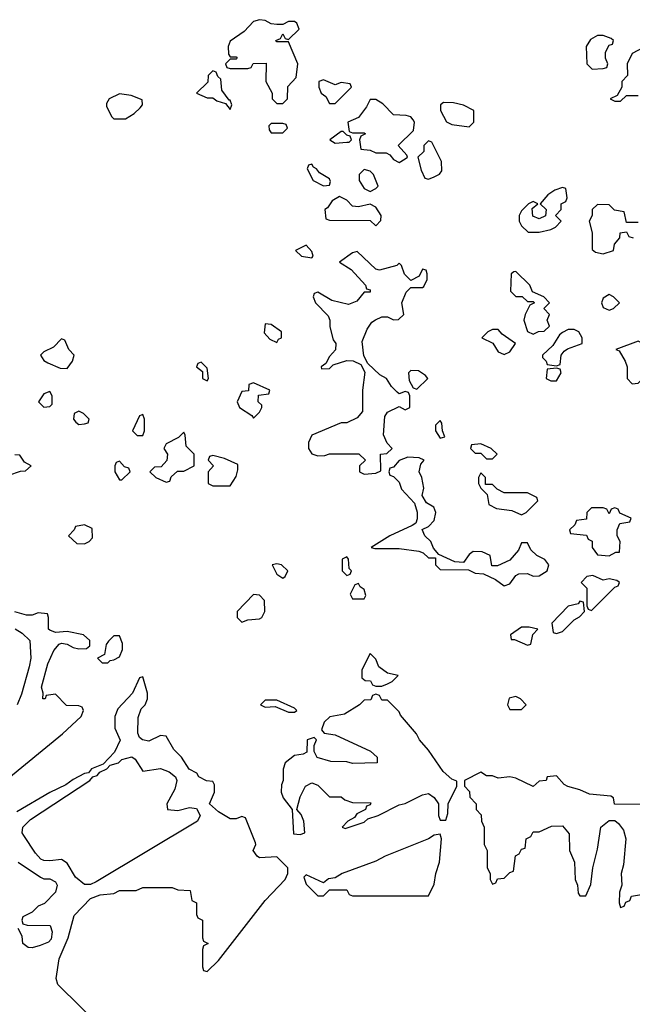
# Model space of a CAD drawing. Header units: inches. Extents: x 2601682 to 2755810, y 449311 to 584050.
# Tile 387 of 505: x 2723567 to 2725670, y 505421 to 508802. Entities that reach past the tile are written whole.
import ezdxf

# ---------------------------------------------------------------- set-up
doc = ezdxf.new("R2010")
doc.units = ezdxf.units.IN
doc.header["$MEASUREMENT"] = 0
doc.layers.add('C7520', color=7, linetype='Continuous')

msp = doc.modelspace()

# ---------------------------------------------------------------- linework, layer by layer
at = {"layer": 'C7520', "color": 2, "elevation": 2}
for points in [[(2724390, 508802), (2724370, 508795.3), (2724338, 508762), (2724290, 508728), (2724282.8, 508710), (2724283.6, 508683.6), (2724290, 508674), (2724310, 508674), (2724314, 508670), (2724310, 508666), (2724290, 508666), (2724274, 508650), (2724278, 508638), (2724290, 508634), (2724350, 508634), (2724362, 508638), (2724368, 508652), (2724412.7, 508652.7), (2724412, 508590), (2724434, 508550), (2724434, 508530), (2724450, 508514), (2724470, 508514), (2724486, 508530), (2724487.3, 508572.7), (2724516.4, 508603.6), (2724522, 508650), (2724490, 508726), (2724450, 508726), (2724446, 508730), (2724462, 508738), (2724470, 508754), (2724478, 508738), (2724490, 508734), (2724526, 508770), (2724518, 508790), (2724510, 508795.3), (2724490, 508795.3), (2724470, 508786), (2724450, 508786), (2724430, 508788), (2724410, 508799)], [(2725570, 508748), (2725550, 508748), (2725526, 508734), (2725512, 508710), (2725514, 508650), (2725532.7, 508632.7), (2725570, 508634), (2725582, 508638), (2725586, 508650), (2725578, 508670), (2725578, 508690), (2725590, 508714), (2725602, 508718), (2725606, 508730), (2725598, 508738)], [(2724230, 508626), (2724214, 508610), (2724212.7, 508587.3), (2724174, 508550), (2724210, 508534), (2724230, 508534), (2724243.6, 508523.6), (2724274, 508514), (2724290, 508494), (2724295.3, 508510), (2724290, 508526), (2724286, 508526), (2724260.4, 508560.4), (2724258, 508598), (2724247.3, 508607.3), (2724242, 508622)], [(2724610, 508595.3), (2724594, 508590), (2724594, 508570), (2724602, 508550), (2724618, 508538), (2724630, 508514), (2724650, 508514), (2724706, 508570), (2724702, 508582), (2724670, 508586), (2724650, 508578)], [(2723910, 508548), (2723874, 508530), (2723865.4, 508514.6), (2723865.4, 508505.4), (2723882, 508470), (2723890, 508462), (2723930, 508462), (2723960.4, 508479.6), (2723980.4, 508499.6), (2723988, 508510), (2723987.3, 508527.3), (2723950, 508542)], [(2724790, 508528), (2724770, 508528), (2724757.3, 508502.7), (2724730, 508466), (2724694, 508450), (2724698, 508418), (2724710, 508414), (2724750, 508414), (2724754, 508410), (2724738, 508402), (2724734, 508390), (2724738, 508358), (2724770, 508354), (2724790, 508344.7), (2724824.7, 508344.7), (2724838, 508338), (2724850, 508322), (2724870, 508312), (2724890, 508324.7), (2724898, 508330), (2724896.4, 508336.4), (2724866, 508370), (2724919, 508421), (2724922, 508450), (2724918, 508458), (2724910, 508468), (2724893.6, 508473.6), (2724850, 508475.3), (2724813.6, 508513.6)], [(2725022, 508518), (2725012, 508510), (2725011.3, 508490), (2725031.6, 508451.6), (2725050, 508442), (2725110, 508434), (2725126, 508450), (2725126, 508490), (2725090, 508508.7), (2725056.5, 508516.5)], [(2724470, 508446), (2724430, 508446), (2724422, 508438), (2724423.6, 508423.6), (2724430, 508414), (2724470, 508414), (2724486, 508430), (2724482, 508442)], [(2724678, 508418), (2724670, 508418), (2724632, 508390), (2724650, 508378), (2724690, 508382), (2724698, 508382), (2724706, 508390), (2724702, 508402), (2724690, 508406)], [(2724970, 508386), (2724954, 508370), (2724954, 508350), (2724934, 508330), (2724945.4, 508285.4), (2724958, 508258), (2724970, 508254), (2724990, 508262), (2725008.4, 508271.6), (2725016.4, 508283.6), (2725015.3, 508315.3), (2724982, 508382)], [(2724570, 508306), (2724558, 508302), (2724554, 508290), (2724574, 508250), (2724610, 508232), (2724630, 508234), (2724634, 508246), (2724630, 508255.3), (2724596.4, 508276.4), (2724586, 508290), (2724575.3, 508295.3)], [(2724750, 508288), (2724732, 508270), (2724732, 508250), (2724750, 508222), (2724770, 508212), (2724790, 508222), (2724798, 508230), (2724782, 508270), (2724770, 508282)], [(2725430, 508226), (2725403.6, 508216.4), (2725379.6, 508200.4), (2725354, 508170), (2725374, 508150), (2725371.6, 508128.4), (2725350, 508118), (2725328, 508128), (2725326, 508154), (2725346, 508170), (2725330, 508178), (2725314, 508170), (2725290, 508146), (2725282, 508130), (2725282, 508110), (2725290, 508094), (2725312.7, 508072.7), (2725350, 508072), (2725390, 508082), (2725406, 508090), (2725426, 508110), (2725406, 508130), (2725426, 508150), (2725426, 508170), (2725442, 508178), (2725446, 508190), (2725442, 508222)], [(2724664.7, 508195.3), (2724639.6, 508180.4), (2724623.6, 508156.4), (2724614, 508150), (2724618, 508118), (2724630, 508114), (2724770, 508112), (2724790, 508094), (2724807.3, 508112.7), (2724808, 508130), (2724790, 508158), (2724770, 508168.7), (2724730, 508159), (2724710, 508162), (2724690, 508182)], [(2724550, 508028), (2724514, 508010), (2724534, 507990), (2724570, 507984.7), (2724574, 507990), (2724570, 508006)], [(2724726, 508006), (2724710, 508002), (2724664.7, 507970), (2724704.5, 507944.5), (2724754, 507890), (2724758, 507878), (2724770, 507874), (2724770, 507866), (2724750, 507866), (2724724.7, 507835.3), (2724695.3, 507824.7), (2724638, 507838), (2724590, 507866), (2724578, 507862), (2724574, 507850), (2724582, 507830), (2724625.4, 507785.4), (2724632, 507770), (2724632, 507748), (2724642.8, 507702.8), (2724652, 507690), (2724651.6, 507668.4), (2724630, 507646), (2724618, 507622), (2724602, 507610), (2724603.6, 507603.6), (2724630, 507604.7), (2724643.1, 507616.9), (2724690, 507632), (2724711.3, 507631.3), (2724738, 507618), (2724752, 507592), (2724744, 507530), (2724743.6, 507456.4), (2724725.4, 507434.6), (2724690, 507418), (2724670, 507418), (2724570, 507375.3), (2724558, 507350), (2724558, 507330), (2724570, 507312), (2724590, 507304.7), (2724614.6, 507305.4), (2724630, 507311.3), (2724731.6, 507311.6), (2724754, 507290), (2724734, 507270), (2724734, 507250), (2724750, 507242), (2724790, 507244.7), (2724807.3, 507252.7), (2724806, 507310), (2724827.3, 507312.7), (2724846, 507330), (2724828.4, 507348.4), (2724816.4, 507376.4), (2724820.4, 507439.6), (2724830, 507454), (2724870, 507474), (2724890, 507462), (2724906, 507470), (2724906, 507510), (2724902, 507522), (2724890, 507526), (2724870, 507518), (2724863.1, 507523.1), (2724843.1, 507543.1), (2724826, 507570), (2724803.1, 507583.1), (2724762, 507622), (2724748, 507648), (2724743.1, 507696.9), (2724760.2, 507739.8), (2724776.4, 507763.6), (2724788, 507772), (2724810, 507782), (2724830, 507782), (2724850, 507772), (2724867.3, 507772.7), (2724886, 507790), (2724879, 507830), (2724894, 507866), (2724910, 507882), (2724950, 507882), (2724954.6, 507885.4), (2724966, 507910), (2724966, 507930), (2724962, 507942), (2724950, 507946), (2724938, 507922), (2724910, 507906), (2724888.4, 507928.4), (2724878, 507958), (2724870, 507966), (2724862, 507958), (2724802, 507942), (2724790, 507946)], [(2725270, 507938), (2725263.6, 507936.4), (2725254, 507930), (2725252, 507870), (2725270, 507852), (2725292, 507852), (2725310, 507834), (2725330, 507834), (2725334, 507830), (2725318, 507822), (2725302, 507790), (2725298, 507770), (2725310, 507732), (2725330, 507722), (2725348.4, 507731.6), (2725367.3, 507732.7), (2725386, 507750), (2725378, 507770), (2725386, 507790), (2725366, 507810), (2725386, 507830), (2725366, 507850), (2725327.3, 507867.3), (2725318, 507890)], [(2725590, 507858), (2725570, 507846), (2725564.7, 507830), (2725570, 507814), (2725590, 507804.7), (2725606, 507810), (2725626, 507830), (2725606, 507850)], [(2724410, 507758), (2724406.8, 507726.8), (2724425.4, 507705.4), (2724450, 507694), (2724455.3, 507704.7), (2724466, 507710), (2724466, 507730), (2724430, 507755.3)], [(2725210, 507738), (2725190, 507738), (2725174, 507730), (2725154, 507710), (2725191.1, 507691.1), (2725210, 507662), (2725218, 507658), (2725230, 507652), (2725250, 507662), (2725268.7, 507690), (2725222.7, 507722.7)], [(2725470, 507738), (2725450, 507738), (2725430, 507728), (2725419.6, 507720.4), (2725396.9, 507683.1), (2725362, 507650), (2725362, 507642), (2725374, 507630), (2725378, 507618), (2725410, 507614), (2725422, 507618), (2725426, 507650), (2725436.4, 507663.6), (2725448, 507672), (2725498, 507690), (2725498, 507710), (2725486, 507730)], [(2723710, 507706), (2723682.8, 507677.2), (2723650, 507662), (2723638, 507650), (2723650, 507632), (2723663.5, 507623.5), (2723705.4, 507605.4), (2723730, 507604.7), (2723748, 507630), (2723754, 507650), (2723735.3, 507670), (2723722, 507702)], [(2725690, 507698), (2725614, 507670), (2725624.7, 507664.7), (2725646, 507630), (2725652, 507610), (2725652, 507570), (2725670, 507552), (2725690, 507554), (2725730, 507594), (2725786, 507610), (2725788, 507630), (2725770, 507658), (2725750, 507668), (2725730, 507666), (2725706, 507690)], [(2724190, 507626), (2724178, 507622), (2724174, 507610), (2724194, 507594), (2724194, 507570), (2724210, 507562), (2724215.3, 507570), (2724210, 507606)], [(2724910, 507598), (2724902, 507590), (2724903.6, 507563.6), (2724918, 507538), (2724930, 507534), (2724968, 507570), (2724960.4, 507580.4), (2724936.4, 507596.4)], [(2725410, 507606), (2725378, 507602), (2725374, 507570), (2725390, 507562), (2725410, 507562), (2725426, 507590), (2725422, 507602)], [(2723670, 507526), (2723650, 507518), (2723632, 507490), (2723650, 507472), (2723670, 507474), (2723678, 507482), (2723678, 507510)], [(2724370, 507555.3), (2724354, 507550), (2724352, 507528), (2724330, 507526), (2724314, 507490), (2724322, 507470), (2724363.6, 507443.6), (2724370, 507434), (2724390, 507454), (2724398, 507470), (2724398, 507478), (2724386, 507490), (2724387.3, 507512.7), (2724422, 507518), (2724426, 507530)], [(2723770, 507458), (2723754, 507450), (2723752, 507430), (2723759.6, 507419.6), (2723770, 507412), (2723790, 507414), (2723802, 507418), (2723806, 507430), (2723786, 507450)], [(2723990, 507446), (2723978, 507442), (2723954, 507390), (2723970, 507374), (2723990, 507374), (2723995.3, 507390), (2723995.3, 507430)], [(2725010, 507426), (2724994, 507410), (2724994, 507390), (2725010, 507364.7), (2725026, 507370), (2725018, 507390), (2725016.4, 507416.4)], [(2724130, 507386), (2724112.7, 507367.3), (2724070, 507346), (2724062, 507330), (2724074, 507310), (2724071.6, 507288.4), (2724052.7, 507267.3), (2724030, 507266), (2724014, 507250), (2724034, 507230), (2724070, 507214), (2724082, 507218), (2724087.3, 507232.7), (2724108.4, 507251.6), (2724130, 507252), (2724166, 507270), (2724166, 507310), (2724138, 507338), (2724135.3, 507375.3)], [(2725150, 507346), (2725118, 507342), (2725114, 507330), (2725130, 507314), (2725150, 507314), (2725170, 507294), (2725190, 507294), (2725206, 507310), (2725186, 507330)], [(2724230, 507306), (2724218, 507302), (2724214, 507290), (2724232, 507270), (2724214, 507250), (2724214, 507210), (2724230, 507202), (2724290, 507202), (2724310, 507234), (2724316.4, 507256.4), (2724315.3, 507275.3), (2724270, 507295.3)], [(2724899.6, 507300.4), (2724870, 507288), (2724850, 507266), (2724838, 507262), (2724834, 507250), (2724838, 507238), (2724850, 507234), (2724870, 507214), (2724878, 507190), (2724922.5, 507142.5), (2724931.3, 507111.3), (2724931.6, 507088.4), (2724927.1, 507072.9), (2724914.8, 507065.2), (2724838, 507030), (2724774, 506990), (2724786, 506986), (2724870, 506986), (2724936.9, 506976.9), (2724952, 506972), (2724970, 506954), (2724994, 506954), (2724994, 506930), (2725010, 506914), (2725107.3, 506912.7), (2725130, 506902), (2725159.6, 506899.6), (2725199.8, 506879.8), (2725230, 506858), (2725250, 506864.7), (2725270, 506894), (2725280.2, 506899.8), (2725310, 506901), (2725330, 506891.3), (2725350, 506892), (2725378, 506910), (2725384, 506930), (2725370, 506948.7), (2725342.7, 506962.7), (2725322, 506982), (2725310, 507006), (2725290, 507006), (2725279.8, 506980.2), (2725250, 506946), (2725207.3, 506927.3), (2725187.3, 506927.3), (2725182, 506962), (2725154.6, 506974.6), (2725123.6, 506976.4), (2725110, 506966), (2725090, 506938), (2725060.4, 506940.4), (2725006, 506966), (2724987.3, 506987.3), (2724978, 507010), (2724958, 507030), (2724948.4, 507051.6), (2724970, 507062), (2724990, 507082), (2724995.3, 507110), (2724988.4, 507128.4), (2724963.1, 507143.1), (2724948.9, 507168.9), (2724954, 507194), (2724948, 507230), (2724938, 507250), (2724944, 507276), (2724955.3, 507290), (2724938, 507298)], [(2723910, 507286), (2723898, 507282), (2723894, 507270), (2723894, 507250), (2723910, 507222), (2723918, 507222), (2723946, 507250), (2723942, 507262), (2723927.3, 507267.3)], [(2725150, 507246), (2725142, 507230), (2725142, 507210), (2725150, 507194), (2725172, 507172), (2725178, 507138), (2725203.6, 507123.6), (2725256.9, 507116.9), (2725290, 507102), (2725306, 507110), (2725346, 507150), (2725342, 507162), (2725310, 507178), (2725230, 507178), (2725206, 507190), (2725190, 507206), (2725166, 507206), (2725166, 507230)], [(2725610, 507126), (2725598, 507122), (2725590, 507106), (2725582, 507122), (2725570, 507126), (2725530, 507126), (2725514, 507110), (2725512.7, 507087.3), (2725478, 507082), (2725472.7, 507067.3), (2725454, 507050), (2725458, 507038), (2725512.7, 507032.7), (2725518, 507018), (2725532, 507012), (2725532, 506990), (2725550, 506964.7), (2725590, 506961), (2725614, 506974), (2725626, 506974), (2725628, 507010), (2725618, 507030), (2725618, 507050), (2725627.3, 507072.7), (2725662, 507078), (2725666, 507090), (2725627.3, 507107.3), (2725622, 507122)], [(2723790, 507068), (2723758, 507062), (2723754, 507050), (2723734, 507030), (2723763.6, 507003.6), (2723790, 507002), (2723806, 507010), (2723816.4, 507023.6), (2723815.3, 507055.3)], [(2724690, 506958), (2724674, 506950), (2724674, 506910), (2724690, 506894), (2724702, 506898), (2724706, 506910), (2724698, 506918), (2724695.3, 506950)], [(2724450, 506934), (2724434, 506930), (2724450, 506898), (2724470, 506884.7), (2724478, 506890), (2724488, 506910), (2724466, 506930)], [(2725534, 506894), (2725514, 506890), (2725494, 506870), (2725514, 506850), (2725514, 506790), (2725518, 506778), (2725530, 506774), (2725610, 506854), (2725622, 506858), (2725626, 506870), (2725616.4, 506876.4), (2725590, 506882), (2725570, 506878)], [(2724730, 506866), (2724718, 506862), (2724702, 506830), (2724710, 506814), (2724750, 506814), (2724755.3, 506824.7), (2724750, 506846), (2724735.3, 506855.3)], [(2724370, 506828), (2724314, 506770), (2724314, 506750), (2724330, 506734), (2724350, 506742), (2724390, 506744.7), (2724398, 506750), (2724408, 506770), (2724407.3, 506807.3), (2724390, 506826)], [(2725490, 506806), (2725483.6, 506796.4), (2725450, 506788), (2725394, 506730), (2725398, 506698), (2725410, 506694), (2725430, 506702), (2725470, 506742), (2725488.4, 506751.6), (2725506, 506770), (2725502, 506802)], [(2725316.5, 506716.5), (2725290, 506716), (2725252, 506690), (2725254, 506674), (2725266, 506674), (2725310, 506654), (2725322, 506658), (2725328.4, 506691.6), (2725346, 506710)], [(2723910, 506686), (2723890, 506686), (2723871.6, 506668.4), (2723863.6, 506656.4), (2723858, 506622), (2723834, 506610), (2723850, 506594), (2723870, 506594), (2723878, 506602), (2723890, 506604.7), (2723910, 506614), (2723920.4, 506639.6), (2723920.4, 506660.4)], [(2724770, 506626), (2724742, 506570), (2724742, 506542), (2724752.7, 506532.7), (2724771.6, 506531.6), (2724778, 506518), (2724790, 506514), (2724810, 506514), (2724830, 506522), (2724846, 506530), (2724866, 506550), (2724830, 506558), (2724800.2, 506580.2), (2724790, 506606)], [(2724790, 506486), (2724778, 506482), (2724772.7, 506467.3), (2724750, 506466), (2724734, 506450), (2724682, 506418), (2724631.1, 506408.9), (2724612, 506390), (2724603.6, 506363.6), (2724612, 506352), (2724650, 506346.8), (2724770.9, 506290.9), (2724794, 506270), (2724794, 506250), (2724710, 506248.7), (2724690, 506254), (2724634.6, 506254.6), (2724588.4, 506268.4), (2724578, 506290), (2724578, 506310), (2724586, 506330), (2724578, 506338), (2724554, 506330), (2724552.7, 506287.3), (2724539.6, 506280.4), (2724510, 506275.3), (2724478, 506250), (2724471.6, 506228.4), (2724471.3, 506190), (2724465.4, 506174.6), (2724464.7, 506150), (2724471.3, 506130), (2724502, 506090), (2724507.1, 506007.1), (2724530, 506004.7), (2724546, 506010), (2724542, 506050), (2724533.6, 506073.6), (2724518, 506090), (2724530, 506134), (2724548, 506170), (2724570, 506182), (2724590, 506174), (2724630, 506134), (2724670, 506134), (2724683.6, 506123.6), (2724710, 506114), (2724772.7, 506112.7), (2724770, 506106), (2724758, 506102), (2724754, 506090), (2724724.7, 506075.3), (2724716.9, 506063.1), (2724694, 506050), (2724674, 506030), (2724684.7, 506024.7), (2724750, 506047.3), (2724762, 506058), (2724798, 506070), (2724870, 506106), (2724890, 506111.3), (2724950, 506141), (2724970, 506144.7), (2724990, 506132), (2725004.7, 506110), (2725004.7, 506070), (2725010, 506054), (2725030, 506054), (2725036.4, 506076.4), (2725038, 506110), (2725068, 506170), (2725067.3, 506187.3), (2725050, 506194), (2725021.2, 506221.2), (2724970, 506294), (2724939, 506330), (2724928.7, 506350), (2724874.6, 506414.6), (2724870, 506426), (2724830, 506466), (2724810, 506466), (2724802, 506482)], [(2725270, 506478), (2725247.1, 506472.9), (2725242, 506450), (2725250, 506434), (2725290, 506434), (2725306, 506450), (2725286, 506470)], [(2724450, 506466), (2724410, 506466), (2724394, 506450), (2724410, 506442), (2724443.6, 506443.6), (2724490, 506424.7), (2724510, 506424.7), (2724518, 506430), (2724510, 506438)], [(2723990, 506222), (2724050, 506231.3), (2724079.8, 506219.8), (2724102, 506202), (2724106.8, 506190), (2724099.9, 506160.1), (2724072, 506110), (2724074, 506090), (2724110, 506087.3), (2724150, 506097.3), (2724174, 506094), (2724186.8, 506070), (2724177.3, 506050), (2723830, 505842), (2723810, 505833.2), (2723790, 505832.3), (2723758, 505858), (2723730, 505906.6), (2723710, 505918.7), (2723670, 505914.5), (2723650, 505915.1), (2723640.1, 505920.1), (2723620.8, 505940.8), (2723580.7, 506000.7), (2723576, 506010), (2723577.2, 506030), (2723604.5, 506055.5), (2723808, 506190), (2723818, 506202), (2723833.2, 506206.8), (2723842, 506218), (2723866, 506230), (2723878, 506242), (2723906, 506250), (2723918, 506262), (2723951.6, 506271.6), (2723963.6, 506263.6)], [(2725010, 506006), (2724990, 506002), (2724970.8, 505989.2), (2724822, 505930), (2724790, 505913.2), (2724674, 505870), (2724650, 505855.3), (2724627.3, 505852.7), (2724610, 505838), (2724550, 505866), (2724542, 505858), (2724550, 505834), (2724590, 505794), (2724610, 505794), (2724630, 505814), (2724690, 505814), (2724698, 505798), (2724710, 505794), (2724970, 505794), (2724990, 505834), (2724995.3, 505870), (2725008.7, 505910), (2725015.3, 505990)]]:
    msp.add_lwpolyline(points, close=True, dxfattribs=at)
for points in [[(2725750, 508728), (2725670, 508686), (2725652, 508650), (2725654, 508610), (2725634, 508590), (2725634, 508570), (2725618, 508542), (2725594, 508530), (2725610, 508522), (2725630, 508522), (2725650, 508542), (2725690, 508542)], [(2725690, 508106), (2725650, 508106), (2725642, 508142), (2725608.4, 508148.4), (2725590, 508166), (2725550, 508168), (2725532, 508150), (2725532, 508130), (2725522, 508110), (2725532, 508070), (2725532.7, 508012.7), (2725543.6, 508003.6), (2725570, 507998), (2725606, 508010), (2725608.4, 508031.6), (2725627.3, 508052.7), (2725628, 508070), (2725650, 508074), (2725658, 508058), (2725672.7, 508052.7)], [(2723530, 507238), (2723570, 507252), (2723587.3, 507252.7), (2723606, 507270), (2723583.1, 507283.1), (2723567.3, 507307.3), (2723550, 507308)], [(2723458.7, 506141.3), (2723714, 506350), (2723778, 506410), (2723786, 506430), (2723782, 506442), (2723770, 506446), (2723727.3, 506447.3), (2723690, 506486), (2723658, 506482), (2723654, 506470), (2723646, 506470), (2723648, 506490), (2723642, 506510), (2723664, 506590), (2723683.7, 506636.3), (2723702, 506658), (2723710, 506661), (2723730, 506658), (2723750, 506646), (2723770, 506642), (2723796.4, 506643.6), (2723807.3, 506652.7), (2723808, 506670), (2723786, 506690), (2723730, 506702), (2723690, 506698), (2723670, 506706), (2723666, 506710), (2723666, 506750), (2723662, 506762), (2723630, 506766), (2723610, 506758), (2723590, 506758), (2723550, 506768.7)], [(2723551, 506711), (2723576, 506696), (2723602, 506670), (2723604.7, 506610), (2723599.8, 506580.2), (2723573.7, 506486.3), (2723558.8, 506450)], [(2723854.9, 505334.9), (2723698, 505490), (2723692, 505510), (2723702, 505578), (2723733.2, 505650), (2723753.6, 505726.4), (2723810, 505784.7), (2723843.1, 505796.9), (2723890, 505802), (2723910, 505812), (2723967.3, 505812.7), (2723990, 505822), (2724090, 505822), (2724110, 505814), (2724152.7, 505812.7), (2724158, 505778), (2724174, 505770), (2724174, 505730), (2724178, 505718), (2724194, 505710), (2724194, 505650), (2724198, 505638), (2724214, 505630), (2724198, 505622), (2724194, 505610), (2724194, 505550), (2724198, 505538), (2724210, 505534), (2724250, 505572), (2724410, 505778), (2724478, 505850), (2724488, 505870), (2724488, 505890), (2724450, 505928), (2724390, 505924), (2724382, 505930), (2724368, 505950), (2724378, 505970), (2724376.4, 505976.4), (2724342, 506062), (2724330, 506066), (2724310, 506058), (2724290, 506058), (2724250, 506082), (2724218, 506110), (2724235.3, 506150), (2724235.3, 506175.3), (2724230, 506186), (2724208.4, 506188.4), (2724182, 506202), (2724174.6, 506214.6), (2724148.9, 506228.9), (2724122, 506270), (2724096.5, 506296.5), (2724070, 506342), (2724050, 506344), (2724010, 506325.2), (2723989, 506329), (2723978, 506338), (2723972.9, 506352.9), (2723973.6, 506406.4), (2723984, 506436), (2723998, 506450), (2724006, 506470), (2724006, 506490), (2723990, 506546), (2723978, 506542), (2723954, 506490), (2723903.6, 506436.4), (2723894, 506410), (2723894, 506370), (2723911.6, 506328.4), (2723892.7, 506287.3), (2723854, 506246), (2723814, 506230), (2723803.6, 506216.4), (2723790, 506214), (2723750, 506193.2), (2723724.9, 506175.1), (2723670, 506149), (2723557.3, 506082.7)], [(2725790, 506108), (2725608.4, 506108.4), (2725606, 506130), (2725596.4, 506136.4), (2725523.1, 506143.1), (2725490, 506158), (2725448.9, 506168.9), (2725436.4, 506176.4), (2725410, 506206), (2725378, 506202), (2725374, 506190), (2725350, 506188), (2725330, 506168.7), (2725270, 506198), (2725250, 506202), (2725210, 506198), (2725190, 506206), (2725170, 506206), (2725150, 506218), (2725094, 506190), (2725094, 506170), (2725111.6, 506151.6), (2725112.7, 506132.7), (2725134, 506110), (2725134, 506090), (2725151.6, 506071.6), (2725152, 506050), (2725162, 506030), (2725162, 505970), (2725171.3, 505950), (2725172, 505890), (2725182, 505870), (2725182, 505850), (2725190, 505834), (2725202, 505838), (2725207.3, 505852.7), (2725230, 505854), (2725250, 505874), (2725262, 505878), (2725268.7, 505931.3), (2725282, 505938), (2725290, 505954), (2725302, 505958), (2725306, 505990), (2725322, 505998), (2725330, 506014), (2725350, 506014), (2725392.7, 506032.7), (2725430, 506034), (2725452.7, 506007.3), (2725454, 505950), (2725472, 505910), (2725474, 505850), (2725482, 505830), (2725483.6, 505803.6), (2725490, 505794), (2725510, 505794), (2725527.3, 505832.7), (2725534, 505890), (2725550, 505954), (2725562, 506030), (2725590, 506052), (2725610, 506052), (2725622.5, 506042.5), (2725639.9, 506019.9), (2725647.7, 505990), (2725639.8, 505900.2), (2725632, 505870), (2725634, 505830), (2725626.4, 505806.4), (2725624.7, 505770), (2725630, 505754), (2725642, 505758), (2725647.3, 505772.7), (2725662, 505778), (2725667.3, 505792.7), (2725702, 505798)], [(2723562, 505910), (2723638, 505858), (2723650, 505852), (2723670, 505852), (2723690, 505842), (2723696, 505830), (2723690, 505806), (2723652, 505768), (2723630, 505758), (2723610, 505738), (2723578, 505722), (2723574, 505710), (2723578, 505698), (2723592.7, 505692.7), (2723672, 505692), (2723678, 505670), (2723675.3, 505644.7), (2723665.4, 505634.6), (2723636.9, 505623.1), (2723610, 505615.3), (2723596.4, 505616.4), (2723578, 505630), (2723575.3, 505655.3), (2723562, 505682)]]:
    msp.add_lwpolyline(points, dxfattribs=at)

doc.saveas('drawing.dxf')
